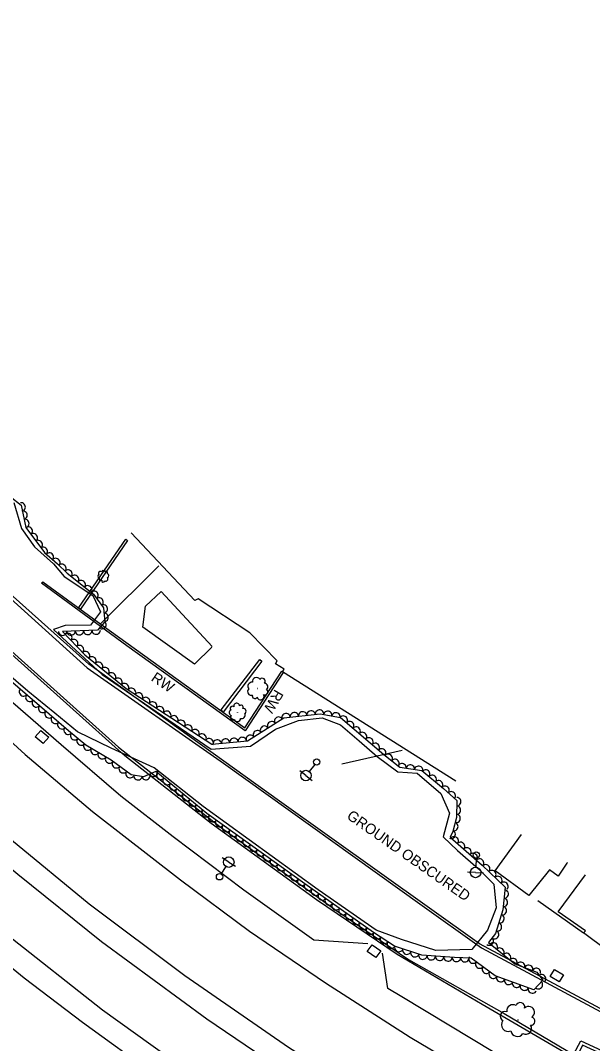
# Model space of a CAD drawing. Extents: x 1722896 to 1754269, y 648279 to 666297.
# Drawn here: x 1732491.3 to 1732763.3, y 650161.6 to 650647.8 of the extents above; entities that cross this region are included whole.
import ezdxf

# ---------------------------------------------------------------- set-up
doc = ezdxf.new("R2010")
doc.units = 0
for name, color, linetype in [('DESIGN - CENTERLINE - Proposed Text', 7, 'Continuous'), ('DESIGN - SCRATCH - User 1', 7, 'Continuous'), ('SURVEY - CENTERLINE - Preliminary', 7, 'Continuous'), ('SURVEY - CENTERLINE - Preliminary Text', 7, 'Continuous'), ('SURVEY - CONTROL with Text', 7, 'Continuous'), ('SURVEY - DRAINAGE - Natural Features', 7, 'Continuous'), ('SURVEY - DTM - Breaklines', 7, 'Continuous'), ('SURVEY - VEGETATION - Features with Text', 7, 'Continuous')]:
    doc.layers.add(name, color=color, linetype=linetype)

msp = doc.modelspace()

# ---------------------------------------------------------------- linework, layer by layer
at = {"layer": 'DESIGN - CENTERLINE - Proposed Text'}
for points in [[(1732698.33, 650286.36), (1732615.9, 650338.3), (1732616.65, 650339.49), (1732612.55, 650342.1), (1732613.34, 650343.52), (1732600.36, 650356.75), (1732575.7, 650373.03), (1732574.25, 650372.25), (1732543.84, 650404.35)], [(1732519.03, 650368.87), (1732541.45, 650401.34), (1732542.23, 650400.67), (1732519.88, 650368.05), (1732519.03, 650368.87)], [(1732529.51, 650361.22), (1732557.06, 650388.58)], [(1732616.23, 650338.02), (1732598.19, 650310.16), (1732541.91, 650350.64), (1732501.35, 650380.42), (1732501.94, 650381.1), (1732529.47, 650360.86), (1732597.91, 650311.65), (1732615.54, 650338.58), (1732616.23, 650338.02)], [(1732582.33, 650349.98), (1732573.96, 650341.88), (1732549.54, 650359.48), (1732550.75, 650369.44), (1732558.24, 650376.41), (1732582.37, 650350.24)], [(1732586.7, 650320.17), (1732605.14, 650344.13), (1732606.1, 650343.31), (1732587.7, 650319.17), (1732586.7, 650320.17)], [(1732644.08, 650294.63), (1732672.8, 650300.97)], [(1732644.08, 650294.63), (1732672.8, 650300.97)], [(1732751.11, 650247.36), (1732747.01, 650241.24), (1732742.79, 650244.25), (1732733.04, 650232.02), (1732716.96, 650243.65), (1732729.45, 650260.95)], [(1732751.35, 650247.73), (1732751.11, 650247.36)], [(1732865.97, 650189.59), (1732846.25, 650162.04), (1732797.45, 650196.24), (1732792.75, 650189.03), (1732759.06, 650214.18), (1732759.86, 650215.12), (1732747.01, 650224.29), (1732759.89, 650241.83)], [(1732737.25, 650229.67), (1732759.06, 650214.18)], [(1732737.25, 650229.67), (1732759.06, 650214.18)]]:
    msp.add_lwpolyline(points, dxfattribs=at)
at = {"layer": 'DESIGN - SCRATCH - User 1'}
for points in [[(1732834.68, 650126), (1732758.54, 650160.8), (1732755.35, 650154.19), (1732710.88, 650180.25), (1732670.33, 650204.01), (1732631.97, 650229.97), (1732581.97, 650266.2), (1732540.95, 650298.38), (1732462.37, 650368.7), (1732410.9, 650421.21), (1732341.07, 650504.92), (1732282.07, 650581.96), (1732214.97, 650674.59)], [(1732228.27, 650658.35), (1732269.62, 650601.48), (1732317.04, 650538.22), (1732364.61, 650478.14), (1732411.75, 650421.99), (1732463.83, 650368.65), (1732537.95, 650302.48), (1732586.89, 650264.11), (1732641.63, 650224.65), (1732675.82, 650201.62), (1732721.34, 650175.88), (1732754.2, 650156.42), (1732757.74, 650162.98), (1732807.66, 650139.97)], [(1732309.49, 650605.43), (1732350.05, 650547.87), (1732384.35, 650497.4), (1732422.48, 650440.92), (1732440.14, 650414.95), (1732522.95, 650340.21), (1732587.89, 650294.82), (1732681.1, 650227.99), (1732710.48, 650207.14), (1732784.7, 650167.42), (1732846.01, 650134.66)], [(1732846.94, 650135.72), (1732784.6, 650168.7), (1732709.6, 650209.06), (1732614.42, 650276.85), (1732523.84, 650341.92), (1732441.16, 650415.57), (1732391.67, 650489.02), (1732340.08, 650564.24), (1732310.23, 650606.27)]]:
    msp.add_lwpolyline(points, dxfattribs=at)
at = {"layer": 'SURVEY - CENTERLINE - Preliminary'}
msp.add_lwpolyline([(1732488.12, 650418.69), (1732491.74, 650406.47), (1732497.96, 650397.75), (1732506.92, 650389.57), (1732512.04, 650383.56), (1732525.7, 650374.6), (1732529.38, 650366.77), (1732524.61, 650360.46), (1732512.59, 650360.23), (1732506.99, 650358.32), (1732530.1, 650337.07), (1732581.9, 650301.57), (1732600.71, 650303.01), (1732612.53, 650311.04), (1732623.54, 650315.11), (1732634.81, 650316.47), (1732643.37, 650313.06), (1732652.31, 650305.43), (1732660.9, 650298.1), (1732670.77, 650290.82), (1732679.95, 650290.19), (1732691.15, 650280.5), (1732695.28, 650271.09), (1732692.24, 650259.93), (1732699, 650253.3), (1732709.04, 650244.73), (1732716.41, 650237.44), (1732717.53, 650226.13), (1732713.42, 650215.57), (1732705.89, 650206.27), (1732688.77, 650205.84), (1732672.39, 650211.01), (1732660.44, 650215.46), (1732632.81, 650234.65), (1732578.08, 650274.27), (1732554.91, 650292.68), (1732534.37, 650301.94), (1732518.47, 650309.77), (1732507.63, 650318.62), (1732494.73, 650329.1), (1732478.61, 650342.93)], dxfattribs=at)
at = {"layer": 'SURVEY - CENTERLINE - Preliminary Text'}
for points in [[(1732656.46, 650208.97), (1732630.79, 650210.68), (1732597.44, 650234.52), (1732563.92, 650259.85), (1732539.06, 650279.24), (1732510.61, 650303.52), (1732476.55, 650333.08), (1732451.2, 650357.5), (1732426.04, 650382.28), (1732392, 650419.06), (1732364.07, 650450.35), (1732335.07, 650484.5), (1732308.14, 650518.04), (1732281.58, 650551.51), (1732254.43, 650588.37), (1732226.27, 650627.09), (1732196.58, 650668.11), (1732187.42, 650681.36)], [(1732177.23, 650670.78), (1732207.28, 650628.76), (1732240.27, 650584.01), (1732277.17, 650534.26), (1732308.17, 650494.8), (1732347.59, 650447.31), (1732385.2, 650405.27), (1732423.32, 650365.2), (1732455.21, 650333.82), (1732493.46, 650299.04), (1732525.54, 650271.93), (1732567.3, 650239.43), (1732600.18, 650214.95), (1732636.27, 650190.54), (1732676.54, 650164.63), (1732716.69, 650140.93), (1732760.83, 650117.07), (1732799.05, 650097.55)], [(1732778.62, 650068.08), (1732748.36, 650083.69), (1732696.91, 650111.79), (1732659.43, 650133.9), (1732618.71, 650159.74), (1732569.4, 650193.82), (1732523.94, 650227.88), (1732487.08, 650258.27), (1732439.71, 650299.95), (1732393.89, 650344.9), (1732345.63, 650396.27), (1732315.87, 650430.1), (1732281.7, 650470.92), (1732248.95, 650512.82), (1732219.45, 650552.09), (1732190.79, 650591.17), (1732151.27, 650646.44)], [(1732143.79, 650639.34), (1732153.13, 650625.88), (1732193.64, 650569.45), (1732232.08, 650517.33), (1732271.5, 650466.99), (1732311.93, 650418.7), (1732362.13, 650362.86), (1732398.54, 650325.18), (1732431.93, 650292.77), (1732461.34, 650265.94), (1732489.99, 650242.08), (1732529.79, 650210.06), (1732579.85, 650173.43), (1732625.15, 650142.57), (1732670.82, 650114.68), (1732714.02, 650089.97), (1732772.83, 650059.19)], [(1732758.57, 650037.66), (1732711.61, 650061.49), (1732673.88, 650082.51), (1732628.45, 650110.48), (1732577.41, 650143.72), (1732530.35, 650177.49), (1732484.46, 650213.66), (1732441.73, 650249.76), (1732398.13, 650290.47), (1732360.12, 650328.45), (1732319.14, 650371.25), (1732281.23, 650415.01), (1732242.63, 650463.01), (1732208.97, 650506.59), (1732169.3, 650559.09), (1732132.45, 650611.35), (1732124.72, 650622.47)], [(1732116.77, 650615.12), (1732154.56, 650561.87), (1732197.78, 650503.43), (1732240.48, 650448.7), (1732279.53, 650400.92), (1732304.66, 650372.14), (1732330.13, 650344.56), (1732363.24, 650310.31), (1732395.54, 650278.52), (1732428.24, 650247.68), (1732459.96, 650219.74), (1732492.98, 650192.82), (1732520.72, 650171.8), (1732555.83, 650146.42), (1732590.52, 650122.88), (1732625.42, 650100.02), (1732661.59, 650078.24), (1732702.96, 650054.7), (1732752.88, 650028.99)], [(1732806.82, 650109.94), (1732774.68, 650126.31), (1732728.14, 650150.41), (1732672.63, 650183.75), (1732665.95, 650187.72), (1732663.45, 650204.54)]]:
    msp.add_lwpolyline(points, dxfattribs=at)
at = {"layer": 'SURVEY - DRAINAGE - Natural Features'}
for p, q in [((1732501.53, 650307.3), (1732501.53, 650307.3)), ((1732659.38, 650205.51), (1732659.38, 650205.51)), ((1732746.27, 650193.88), (1732746.27, 650193.88))]:
    msp.add_line(p, q, dxfattribs=at)
for points in [[(1732498.33, 650307.4), (1732500.92, 650310.45), (1732504.73, 650307.2), (1732502.13, 650304.16), (1732498.33, 650307.4)], [(1732656.19, 650205.29), (1732658.47, 650208.57), (1732662.58, 650205.72), (1732660.3, 650202.44), (1732656.19, 650205.29)], [(1732743.09, 650193.46), (1732745.17, 650196.88), (1732749.44, 650194.29), (1732747.37, 650190.87), (1732743.09, 650193.46)]]:
    msp.add_lwpolyline(points, dxfattribs=at)
at = {"layer": 'SURVEY - DTM - Breaklines'}
for p, q in [((1732631.19, 650294.27), (1732628.56, 650290.93)), ((1732627.02, 650288.97), (1732624.07, 650291.29)), ((1732627.02, 650288.97), (1732629.96, 650286.65)), ((1732590.34, 650247.85), (1732587.17, 650249.85)), ((1732707.96, 650249.68), (1732707.77, 650245.44)), ((1732586.74, 650242.14), (1732589.01, 650245.74)), ((1732590.34, 650247.85), (1732593.51, 650245.85)), ((1732707.65, 650242.94), (1732703.91, 650243.11)), ((1732707.65, 650242.94), (1732711.4, 650242.77))]:
    msp.add_line(p, q, dxfattribs=at)
for centre, radius in [((1732632.12, 650295.45), 1.5), ((1732627.02, 650288.97), 2.5), ((1732590.34, 650247.85), 2.5), ((1732708.03, 650251.18), 1.5), ((1732707.65, 650242.94), 2.5), ((1732585.94, 650240.87), 1.5)]:
    msp.add_circle(centre, radius, dxfattribs=at)
at = {"layer": 'SURVEY - VEGETATION - Features with Text'}
msp.add_lwpolyline([(1732481.03, 650425.68), (1732491.55, 650417.44), (1732493.91, 650406.83), (1732502.73, 650394.93), (1732508.89, 650389.67), (1732513.5, 650385.14), (1732525.96, 650375.26), (1732530.77, 650368.75), (1732531.33, 650362.08), (1732527.87, 650358.03), (1732511.2, 650357.46), (1732521.9, 650346.36), (1732541.48, 650330.33), (1732582.28, 650303.88), (1732599.2, 650305.52), (1732616.5, 650316.49), (1732633.82, 650318.34), (1732643.44, 650316.6), (1732664.1, 650298.96), (1732671.65, 650292.97), (1732682.12, 650291.37), (1732692.46, 650282.76), (1732698.79, 650277.09), (1732698.63, 650269.01), (1732696.84, 650262.38), (1732695.6, 650259.74), (1732710.81, 650246.43), (1732721.71, 650235.97), (1732720.69, 650225.16), (1732717.21, 650213.89), (1732713.75, 650209.61), (1732726.26, 650199.52), (1732736.73, 650195.55), (1732739.73, 650191.72), (1732735.32, 650187.18), (1732716.91, 650193.81), (1732705.56, 650202.25), (1732697.73, 650202.44), (1732682.07, 650203.55), (1732669.08, 650207.84), (1732659.17, 650214.36), (1732627.57, 650236.71), (1732579.87, 650270.87), (1732555.65, 650290.92), (1732549.78, 650288.34), (1732543.85, 650289.38), (1732534.42, 650296.25), (1732522.35, 650303.4), (1732514.14, 650310.22), (1732480.64, 650338.96)], dxfattribs=at)
for centre, radius in [((1732530.76, 650383.78), 0.0315), ((1732604.1, 650330.36), 0.0601), ((1732594.48, 650318.91), 0.0483), ((1732727.86, 650172.87), 0.0965)]:
    msp.add_circle(centre, radius, dxfattribs=at)
for centre, radius, start, end in [((1732529.25, 650385.13), 0.9, 44.27, 237.6897), ((1732530.52, 650385.79), 0.619, 4.2493, 182.995), ((1732531.81, 650385.24), 0.902, 342.1332, 138.9221), ((1732532.3, 650384.01), 1.03, 291.1859, 68.7102), ((1732528.73, 650383.68), 0.685, 86.8887, 264.2078), ((1732529.59, 650382.7), 0.971, 162.1757, 289.0214), ((1732530.65, 650381.68), 0.753, 172.3347, 347.3349), ((1732531.86, 650382.42), 1.02, 242.0818, 37.9202), ((1732601.32, 650331.38), 1.96, 82.5016, 220.0258), ((1732603.5, 650333.64), 1.95, 33.3974, 189.2359), ((1732606.21, 650333.76), 1.44, 323.6503, 138.6506), ((1732607.05, 650331.09), 1.85, 313.4914, 80.337), ((1732601, 650328.87), 1.72, 133.4488, 290.2377), ((1732602.67, 650326.77), 1.18, 155.565, 334.3106), ((1732605.4, 650326.72), 1.72, 195.5857, 29.0053), ((1732607.59, 650328.66), 1.31, 238.2043, 55.5235), ((1732592.03, 650320.84), 1.05, 46.0385, 223.3576), ((1732594.08, 650321.99), 1.38, 3.4198, 196.8395), ((1732596.21, 650321.49), 0.949, 323.3991, 142.1448), ((1732592.04, 650318.84), 1.49, 121.3256, 248.1712), ((1732592.25, 650316.6), 1.15, 131.4845, 306.4847), ((1732596.49, 650317.64), 1.58, 250.3357, 27.86), ((1732597.16, 650319.56), 1.38, 301.283, 98.0719), ((1732594.4, 650316.24), 1.57, 201.2316, 357.07), ((1732728.93, 650179), 2.1, 344.3111, 161.6302), ((1732721.68, 650174.6), 2.31, 69.757, 244.7573), ((1732725.43, 650177.1), 2.97, 59.5981, 186.4438), ((1732732.91, 650176.49), 2.76, 301.6924, 135.1121), ((1732723.07, 650170.48), 3.13, 139.5041, 295.3426), ((1732734.04, 650172.27), 1.9, 261.6717, 80.4174), ((1732727.53, 650168.12), 3.15, 188.6083, 326.1325), ((1732731.54, 650168.75), 2.76, 239.5556, 36.3445)]:
    msp.add_arc(centre, radius, start, end, dxfattribs=at)
for centre, major_axis in [((1732491.73, 650416.63), (0.43, -1.95)), ((1732492.6, 650412.73), (0.43, -1.95)), ((1732493.47, 650408.83), (0.43, -1.95)), ((1732495.08, 650405.26), (1.19, -1.61)), ((1732497.46, 650402.04), (1.19, -1.61)), ((1732499.84, 650398.83), (1.19, -1.61)), ((1732502.22, 650395.62), (1.19, -1.61)), ((1732505.12, 650392.89), (1.52, -1.3)), ((1732508.16, 650390.29), (1.52, -1.3)), ((1732511.06, 650387.54), (1.43, -1.4)), ((1732513.95, 650384.78), (1.57, -1.24)), ((1732517.09, 650382.29), (1.57, -1.24)), ((1732520.22, 650379.81), (1.57, -1.24)), ((1732523.36, 650377.32), (1.57, -1.24)), ((1732526.36, 650374.71), (1.19, -1.61)), ((1732528.74, 650371.5), (1.19, -1.61)), ((1732530.82, 650368.17), (0.17, -1.99)), ((1732531.15, 650364.18), (0.17, -1.99)), ((1732530.1, 650360.64), (-1.3, -1.52)), ((1732511.31, 650357.47), (-2, -0.07)), ((1732513.9, 650354.66), (1.39, -1.44)), ((1732515.31, 650357.6), (-2, -0.07)), ((1732519.31, 650357.74), (-2, -0.07)), ((1732523.3, 650357.87), (-2, -0.07)), ((1732527.3, 650358.01), (-2, -0.07)), ((1732516.67, 650351.78), (1.39, -1.44)), ((1732519.45, 650348.9), (1.39, -1.44)), ((1732522.26, 650346.06), (1.55, -1.27)), ((1732525.36, 650343.53), (1.55, -1.27)), ((1732528.45, 650340.99), (1.55, -1.27)), ((1732531.55, 650338.46), (1.55, -1.27)), ((1732534.64, 650335.92), (1.55, -1.27)), ((1732537.74, 650333.39), (1.55, -1.27)), ((1732540.83, 650330.86), (1.55, -1.27)), ((1732492.66, 650328.65), (-1.52, 1.3)), ((1732495.69, 650326.04), (-1.52, 1.3)), ((1732544.13, 650328.61), (1.68, -1.09)), ((1732547.49, 650326.43), (1.68, -1.09)), ((1732550.85, 650324.25), (1.68, -1.09)), ((1732498.73, 650323.44), (-1.52, 1.3)), ((1732501.76, 650320.83), (-1.52, 1.3)), ((1732554.2, 650322.08), (1.68, -1.09)), ((1732557.56, 650319.9), (1.68, -1.09)), ((1732504.8, 650318.23), (-1.52, 1.3)), ((1732507.83, 650315.63), (-1.52, 1.3)), ((1732560.92, 650317.73), (1.68, -1.09)), ((1732564.27, 650315.55), (1.68, -1.09)), ((1732614.01, 650314.91), (1.69, 1.07)), ((1732617.55, 650316.6), (1.99, 0.21)), ((1732621.53, 650317.02), (1.99, 0.21)), ((1732625.51, 650317.45), (1.99, 0.21)), ((1732629.48, 650317.87), (1.99, 0.21)), ((1732633.46, 650318.3), (1.99, 0.21)), ((1732637.4, 650317.69), (1.97, -0.35)), ((1732641.34, 650316.98), (1.97, -0.35)), ((1732644.86, 650315.39), (1.52, -1.3)), ((1732510.87, 650313.02), (-1.52, 1.3)), ((1732513.91, 650310.42), (-1.52, 1.3)), ((1732567.63, 650313.38), (1.68, -1.09)), ((1732570.99, 650311.2), (1.68, -1.09)), ((1732607.26, 650310.63), (1.69, 1.07)), ((1732610.64, 650312.77), (1.69, 1.07)), ((1732647.9, 650312.8), (1.52, -1.3)), ((1732650.94, 650310.2), (1.52, -1.3)), ((1732516.98, 650307.86), (-1.54, 1.28)), ((1732574.34, 650309.02), (1.68, -1.09)), ((1732577.7, 650306.85), (1.68, -1.09)), ((1732581.06, 650304.67), (1.68, -1.09)), ((1732592.77, 650304.9), (1.99, 0.19)), ((1732596.75, 650305.28), (1.99, 0.19)), ((1732600.5, 650306.34), (1.69, 1.07)), ((1732603.88, 650308.49), (1.69, 1.07)), ((1732653.98, 650307.6), (1.52, -1.3)), ((1732657.03, 650305), (1.52, -1.3)), ((1732520.06, 650305.3), (-1.54, 1.28)), ((1732523.23, 650302.88), (-1.72, 1.02)), ((1732526.67, 650300.84), (-1.72, 1.02)), ((1732584.81, 650304.12), (1.99, 0.19)), ((1732588.79, 650304.51), (1.99, 0.19)), ((1732660.07, 650302.41), (1.52, -1.3)), ((1732663.11, 650299.81), (1.52, -1.3)), ((1732530.11, 650298.8), (-1.72, 1.02)), ((1732533.55, 650296.76), (-1.72, 1.02)), ((1732666.21, 650297.29), (1.57, -1.24)), ((1732536.84, 650294.49), (-1.62, 1.18)), ((1732540.07, 650292.13), (-1.62, 1.18)), ((1732669.35, 650294.8), (1.57, -1.24)), ((1732672.7, 650292.81), (1.98, -0.3)), ((1732676.65, 650292.21), (1.98, -0.3)), ((1732680.6, 650291.6), (1.98, -0.3)), ((1732543.3, 650289.78), (-1.62, 1.18)), ((1732547.12, 650288.8), (-1.97, 0.35)), ((1732550.97, 650288.86), (-1.83, -0.81)), ((1732554.64, 650290.47), (-1.83, -0.81)), ((1732557.88, 650289.07), (-1.54, 1.28)), ((1732560.96, 650286.52), (-1.54, 1.28)), ((1732684.02, 650289.79), (1.54, -1.28)), ((1732687.09, 650287.23), (1.54, -1.28)), ((1732564.04, 650283.97), (-1.54, 1.28)), ((1732567.12, 650281.42), (-1.54, 1.28)), ((1732690.16, 650284.67), (1.54, -1.28)), ((1732693.21, 650282.08), (1.49, -1.33)), ((1732570.2, 650278.87), (-1.54, 1.28)), ((1732573.29, 650276.32), (-1.54, 1.28)), ((1732696.19, 650279.41), (1.49, -1.33)), ((1732698.78, 650276.58), (-0.04, -2)), ((1732576.37, 650273.77), (-1.54, 1.28)), ((1732698.7, 650272.58), (-0.04, -2)), ((1732579.45, 650271.22), (-1.54, 1.28)), ((1732582.68, 650268.86), (-1.63, 1.16)), ((1732698.52, 650268.59), (-0.52, -1.93)), ((1732585.93, 650266.53), (-1.63, 1.16)), ((1732589.18, 650264.21), (-1.63, 1.16)), ((1732592.43, 650261.88), (-1.63, 1.16)), ((1732697.47, 650264.73), (-0.52, -1.93)), ((1732595.69, 650259.55), (-1.63, 1.16)), ((1732598.94, 650257.22), (-1.63, 1.16)), ((1732696.17, 650260.97), (-0.85, -1.81)), ((1732697.59, 650258), (1.51, -1.32)), ((1732602.19, 650254.89), (-1.63, 1.16)), ((1732605.44, 650252.56), (-1.63, 1.16)), ((1732700.6, 650255.36), (1.51, -1.32)), ((1732703.61, 650252.73), (1.51, -1.32)), ((1732608.69, 650250.23), (-1.63, 1.16)), ((1732611.95, 650247.9), (-1.63, 1.16)), ((1732706.62, 650250.1), (1.51, -1.32)), ((1732709.63, 650247.46), (1.51, -1.32)), ((1732615.2, 650245.57), (-1.63, 1.16)), ((1732618.45, 650243.25), (-1.63, 1.16)), ((1732712.57, 650244.75), (1.44, -1.39)), ((1732715.45, 650241.97), (1.44, -1.39)), ((1732621.7, 650240.92), (-1.63, 1.16)), ((1732624.95, 650238.59), (-1.63, 1.16)), ((1732718.34, 650239.2), (1.44, -1.39)), ((1732628.21, 650236.26), (-1.63, 1.16)), ((1732631.47, 650233.95), (-1.63, 1.16)), ((1732721.22, 650236.43), (1.44, -1.39)), ((1732721.4, 650232.66), (-0.19, -1.99)), ((1732634.74, 650231.64), (-1.63, 1.16)), ((1732638.01, 650229.33), (-1.63, 1.16)), ((1732721.02, 650228.67), (-0.19, -1.99)), ((1732641.27, 650227.02), (-1.63, 1.16)), ((1732644.54, 650224.71), (-1.63, 1.16)), ((1732720.55, 650224.71), (-0.59, -1.91)), ((1732647.8, 650222.4), (-1.63, 1.16)), ((1732651.07, 650220.09), (-1.63, 1.16)), ((1732719.37, 650220.89), (-0.59, -1.91)), ((1732654.33, 650217.78), (-1.63, 1.16)), ((1732657.6, 650215.47), (-1.63, 1.16)), ((1732716.78, 650213.36), (-1.26, -1.56)), ((1732718.19, 650217.07), (-0.59, -1.91)), ((1732660.9, 650213.22), (-1.67, 1.1)), ((1732664.25, 650211.02), (-1.67, 1.1)), ((1732667.59, 650208.82), (-1.67, 1.1)), ((1732714.27, 650210.25), (-1.26, -1.56)), ((1732716.21, 650207.62), (1.56, -1.25)), ((1732671.18, 650207.15), (-1.9, 0.63)), ((1732674.98, 650205.89), (-1.9, 0.63)), ((1732678.78, 650204.64), (-1.9, 0.63)), ((1732719.33, 650205.11), (1.56, -1.25)), ((1732722.44, 650202.6), (1.56, -1.25)), ((1732682.6, 650203.51), (-2, 0.14)), ((1732686.59, 650203.23), (-2, 0.14)), ((1732690.58, 650202.95), (-2, 0.14)), ((1732694.57, 650202.67), (-2, 0.14)), ((1732698.56, 650202.42), (-2, 0.05)), ((1732702.56, 650202.32), (-2, 0.05)), ((1732706.36, 650201.65), (-1.6, 1.19)), ((1732709.57, 650199.27), (-1.6, 1.19)), ((1732725.56, 650200.09), (1.56, -1.25)), ((1732729.15, 650198.42), (1.87, -0.71)), ((1732712.78, 650196.88), (-1.6, 1.19)), ((1732715.99, 650194.49), (-1.6, 1.19)), ((1732732.89, 650197), (1.87, -0.71)), ((1732736.63, 650195.58), (1.87, -0.71)), ((1732719.6, 650192.84), (-1.88, 0.68)), ((1732723.36, 650191.49), (-1.88, 0.68)), ((1732727.12, 650190.13), (-1.88, 0.68)), ((1732737.61, 650189.54), (-1.39, -1.43)), ((1732739.14, 650192.48), (1.24, -1.57)), ((1732730.89, 650188.78), (-1.88, 0.68)), ((1732734.65, 650187.42), (-1.88, 0.68))]:
    msp.add_ellipse(centre, major_axis=major_axis, ratio=0.940188, start_param=0, end_param=3.141593, dxfattribs=at)

# ---------------------------------------------------------------- texts
at = {"layer": 'SURVEY - CENTERLINE - Preliminary'}
msp.add_text('GROUND OBSCURED', height=5, rotation=324.9642, dxfattribs=at).set_placement((1732646.03, 650268.85))
at = {"layer": 'SURVEY - CONTROL with Text'}
for rotation, p in [(326.2078, (1732553, 650334.35)), (239.789, (1732612.29, 650330.27))]:
    msp.add_text('RW', height=5, rotation=rotation, dxfattribs=at).set_placement(p)

doc.saveas('drawing.dxf')
